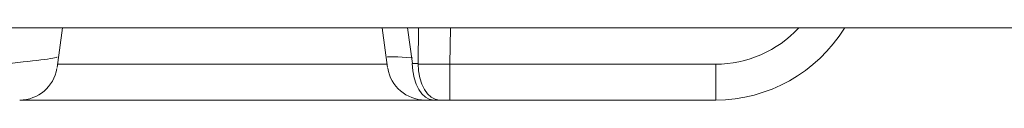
# Model space of a CAD drawing. Header units: millimetres. Extents: x 990 to 1809, y 0 to 562.
# Tile 284 of 550: x 1337.546 to 1350.582, y 460.989 to 461.943. Entities that reach past the tile are written whole.
import ezdxf

# ---------------------------------------------------------------- set-up
doc = ezdxf.new("R2010")
doc.units = ezdxf.units.MM
doc.layers.add('1', color=7, linetype='Continuous', true_color=0xffffff)

msp = doc.modelspace()

# ---------------------------------------------------------------- linework, layer by layer
at = {"layer": '1', "color": 7, "linetype": 'Continuous', "lineweight": 18}
for p, q in [((1384.42, 461.943), (1183.42, 461.943)), ((1338.041, 461.42), (1338.115, 461.943)), ((1342.345, 461.943), (1342.418, 461.42)), ((1342.679, 461.943), (1342.745, 461.472)), ((1342.821, 461.472), (1342.828, 461.943)), ((1343.248, 461.943), (1343.24, 461.463)), ((1338.047, 461.463), (1342.412, 461.463)), ((1342.745, 461.472), (1342.821, 461.472)), ((1343.24, 461.463), (1343.24, 460.989)), ((1343.24, 461.463), (1346.761, 461.463)), ((1346.761, 461.463), (1346.761, 460.989)), ((1342.913, 460.989), (1337.546, 460.989)), ((1342.913, 460.989), (1343.024, 460.989)), ((1343.1, 460.989), (1343.024, 460.989)), ((1343.24, 460.989), (1343.1, 460.989)), ((1346.761, 460.989), (1343.24, 460.989))]:
    msp.add_line(p, q, dxfattribs=at)
for centre, radius, start, end in [((1346.761, 462.989), 2, 270, 328.4477), ((1346.761, 462.963), 1.5, 270, 317.1377), ((1337.546, 461.489), 0.5, 270, 350.4492), ((1342.913, 461.489), 0.5, 188.8933, 270)]:
    msp.add_arc(centre, radius, start, end, dxfattribs=at)
for centre, major_axis, ratio, start_param, end_param in [((1337.294, 461.489), (0.748, 0.069), 0.034479, 4.718038, 6.281559), ((1343.165, 461.489), (-0.748, 0.069), 0.034479, 5.306554, 6.296745), ((1343.024, 461.489), (0, 0.5), 0.559386, 1.605703, 3.141593), ((1343.1, 461.489), (0, 0.5), 0.559386, 1.605703, 3.141593), ((1343.24, 461.489), (0.75, 0.008), 0.034886, 4.119697, 4.713009)]:
    msp.add_ellipse(centre, major_axis=major_axis, ratio=ratio, start_param=start_param, end_param=end_param, dxfattribs=at)

doc.saveas('drawing.dxf')
